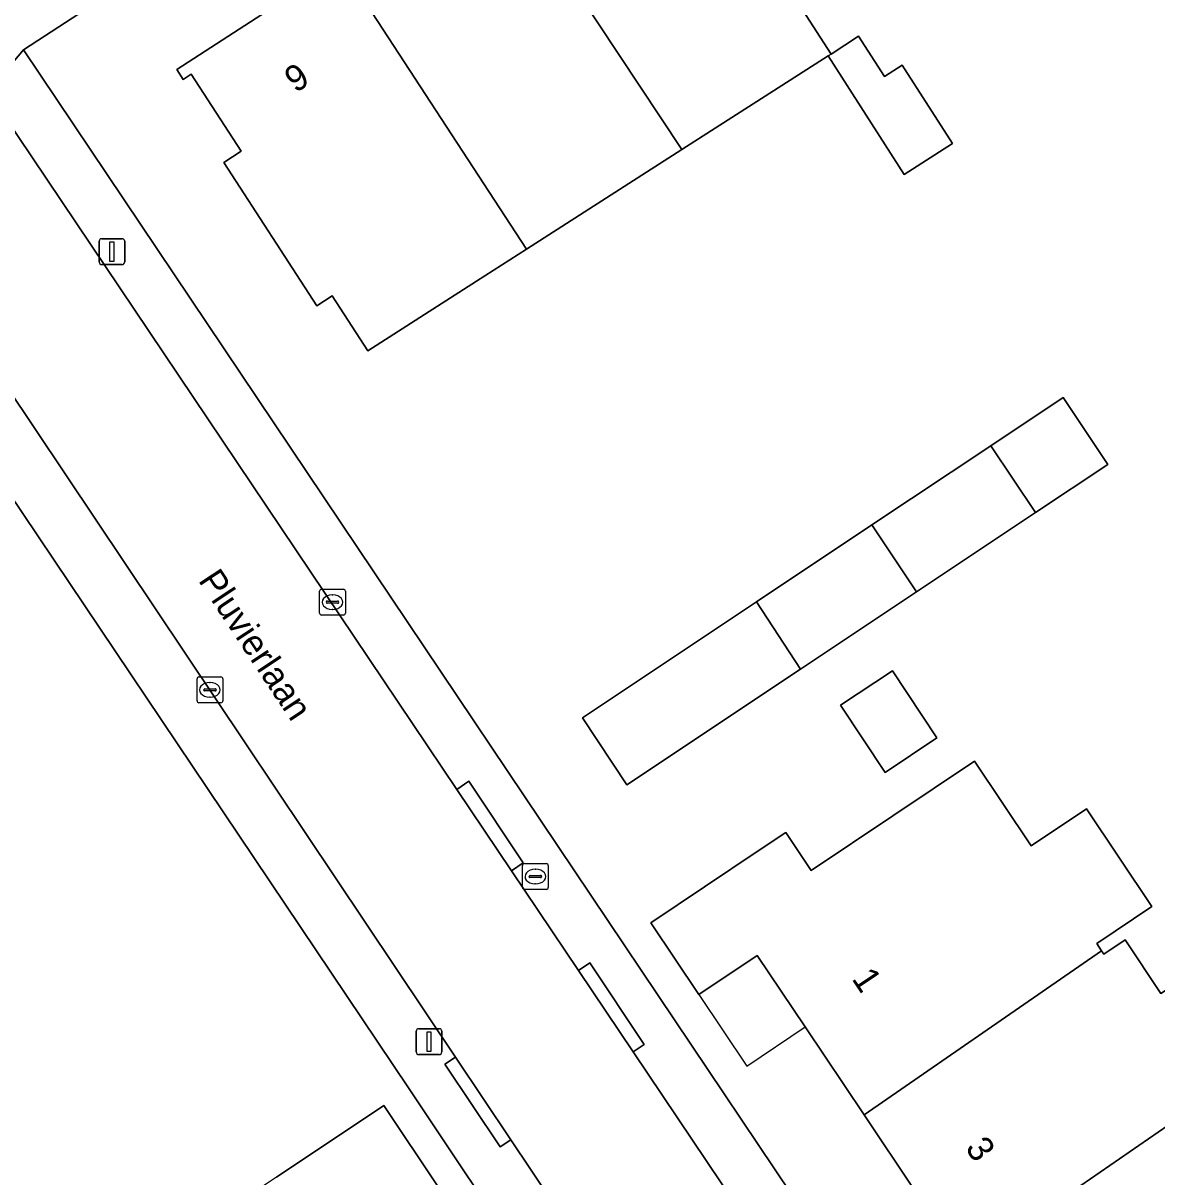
# Model space of a CAD drawing. Extents: x 161772 to 163126, y 383092 to 383917.
# Drawn here: x 162567.8 to 162611.7, y 383754.51 to 383799.18 of the extents above; entities that cross this region are included whole.
import ezdxf

# ---------------------------------------------------------------- set-up
doc = ezdxf.new("R2010")
doc.units = 0
for name, color, linetype in [('IMGEO_Brandkraan', 7, 'Continuous'), ('IMGEO_Erf', 7, 'Continuous'), ('IMGEO_Kolk', 7, 'Continuous'), ('IMGEO_Lichtmast', 7, 'Continuous'), ('IMGEO_Openbare_ruimte_label', 7, 'Continuous'), ('IMGEO_Pand', 7, 'Continuous'), ('IMGEO_Pand_nummerreeks', 7, 'Continuous'), ('IMGEO_Pand_overbouw', 7, 'Continuous'), ('IMGEO_Rijbaan_lokaal_open', 7, 'Continuous'), ('IMGEO_Voetpad_open', 7, 'Continuous')]:
    doc.layers.add(name, color=color, linetype=linetype)

msp = doc.modelspace()

# ---------------------------------------------------------------- linework, layer by layer
at = {"layer": 'IMGEO_Brandkraan'}
for p, q in [((162587.206, 383766.638), (162588.058, 383766.638)), ((162587.131, 383765.712), (162587.131, 383766.564)), ((162587.433, 383766.181), (162587.831, 383766.181)), ((162587.619, 383766.418), (162587.644, 383766.418)), ((162588.132, 383766.564), (162588.132, 383765.712)), ((162587.39, 383766.132), (162587.39, 383766.144)), ((162587.828, 383766.095), (162587.43, 383766.095)), ((162587.642, 383765.858), (162587.617, 383765.858)), ((162587.874, 383766.144), (162587.874, 383766.132)), ((162588.058, 383765.638), (162587.206, 383765.638))]:
    msp.add_line(p, q, dxfattribs=at)
for points in [[(162587.206, 383766.638), (162588.058, 383766.638)], [(162587.131, 383765.712), (162587.131, 383766.564)], [(162588.132, 383766.564), (162588.132, 383765.712)], [(162588.058, 383765.638), (162587.206, 383765.638)]]:
    msp.add_lwpolyline(points, dxfattribs=at)
for centre, radius, start, end in [((162587.208, 383766.562), 0.0765, 91.552, 178.448), ((162587.208, 383766.562), 0.0765, 91.552, 178.448), ((162588.056, 383766.562), 0.0765, 1.552, 88.448), ((162588.056, 383766.562), 0.0765, 1.552, 88.448), ((162587.43, 383766.141), 0.0403, 85.8775, 175.7526), ((162587.835, 383766.143), 0.0386, 1.7309, 96.639), ((162587.427, 383766.131), 0.0366, 178.938, 274.7102), ((162587.831, 383766.138), 0.043, 264.8664, 352.4533), ((162587.208, 383765.714), 0.0765, 181.552, 268.448), ((162587.208, 383765.714), 0.0765, 181.552, 268.448), ((162588.056, 383765.714), 0.0765, 271.552, 358.448), ((162588.056, 383765.714), 0.0765, 271.552, 358.448)]:
    msp.add_arc(centre, radius, start, end, dxfattribs=at)
for centre, major_axis, ratio, start_param, end_param in [((162587.618, 383766.138), (-0.387, 0.002), 0.722429, 4.712389, 7.853982), ((162587.643, 383766.138), (-0.39, 0.002), 0.717154, 1.570796, 4.712389)]:
    msp.add_ellipse(centre, major_axis=major_axis, ratio=ratio, start_param=start_param, end_param=end_param, dxfattribs=at)
at = {"layer": 'IMGEO_Erf'}
for points in [[(162657.832, 383796.659), (162637.23, 383811.064), (162613.678, 383828.007), (162567.812, 383798.14), (162600.13, 383750), (162612.632, 383731.377), (162614.76, 383728.311), (162636.946, 383695.216), (162638.817, 383692.373), (162682.627, 383718.822), (162703.454, 383731.664), (162710.617, 383736.394), (162726.651, 383747.451), (162723.086, 383750)], [(162606.528, 383722.641), (162604.39, 383725.757), (162588.057, 383750), (162584.884, 383754.709), (162582.726, 383757.965), (162559.42, 383792.65), (162535.075, 383776.906), (162531.388, 383774.129), (162505.334, 383750), (162501.671, 383746.608), (162501.572, 383743.869), (162542.289, 383686.012), (162558.377, 383662.372), (162558.317, 383662.324), (162563.678, 383654.867), (162564.526, 383654.823), (162577.76, 383657.588), (162583.906, 383659.444), (162630.629, 383687.342)], [(162591.175, 383769.693), (162589.452, 383772.28), (162596.195, 383776.771), (162600.664, 383779.748), (162605.269, 383782.815), (162608.071, 383784.681), (162609.794, 383782.094), (162606.996, 383780.23), (162602.39, 383777.163), (162597.894, 383774.168)], [(162601.169, 383770.171), (162599.44, 383772.766), (162601.452, 383774.107), (162603.181, 383771.511)]]:
    msp.add_lwpolyline(points, close=True, dxfattribs=at)
for points in [[(162597.97, 383799.69), (162599.078, 383797.98), (162600.146, 383798.665), (162601.146, 383797.106), (162601.838, 383797.549), (162603.781, 383794.518), (162601.909, 383793.318), (162598.966, 383797.908), (162593.302, 383794.279), (162587.287, 383790.424), (162585.358, 383789.188), (162581.148, 383786.49), (162579.764, 383788.62), (162579.168, 383788.233), (162575.566, 383793.78), (162576.244, 383794.22), (162574.312, 383797.194), (162574.001, 383796.993), (162573.751, 383797.378), (162580.071, 383801.483)], [(162604.264, 383751.086), (162600.36, 383756.909), (162598.075, 383760.316), (162596.217, 383763.087), (162593.959, 383761.573), (162592.101, 383764.345), (162596.254, 383767.13), (162597.324, 383767.847), (162598.314, 383766.37), (162604.634, 383770.603), (162606.831, 383767.325), (162608.963, 383768.754), (162611.498, 383764.972), (162609.365, 383763.543), (162609.55, 383763.267), (162609.639, 383763.134), (162610.461, 383763.685), (162611.852, 383761.61), (162612.567, 383762.089), (162614.984, 383758.486), (162613.234, 383757.278), (162614.804, 383754.963), (162616.577, 383756.165), (162618.906, 383752.731)], [(162577.606, 383754.497), (162581.761, 383757.278), (162583.9, 383754.084)]]:
    msp.add_lwpolyline(points, dxfattribs=at)
at = {"layer": 'IMGEO_Kolk'}
for p, q in [((162579.278, 383776.334), (162579.278, 383777.186)), ((162579.353, 383777.26), (162580.205, 383777.26)), ((162579.766, 383777.04), (162579.791, 383777.04)), ((162580.279, 383777.186), (162580.279, 383776.334)), ((162579.537, 383776.754), (162579.537, 383776.766)), ((162579.975, 383776.717), (162579.577, 383776.717)), ((162579.58, 383776.803), (162579.978, 383776.803)), ((162579.789, 383776.48), (162579.764, 383776.48)), ((162580.021, 383776.766), (162580.021, 383776.754)), ((162580.205, 383776.26), (162579.353, 383776.26)), ((162574.533, 383772.938), (162574.533, 383773.79)), ((162574.608, 383773.864), (162575.46, 383773.864)), ((162575.534, 383773.79), (162575.534, 383772.938)), ((162574.792, 383773.358), (162574.792, 383773.37)), ((162575.23, 383773.321), (162574.832, 383773.321)), ((162574.835, 383773.407), (162575.233, 383773.407)), ((162575.021, 383773.644), (162575.046, 383773.644)), ((162575.276, 383773.37), (162575.276, 383773.358)), ((162575.46, 383772.864), (162574.608, 383772.864)), ((162575.044, 383773.084), (162575.019, 383773.084))]:
    msp.add_line(p, q, dxfattribs=at)
for points in [[(162579.278, 383776.334), (162579.278, 383777.186)], [(162579.353, 383777.26), (162580.205, 383777.26)], [(162580.279, 383777.186), (162580.279, 383776.334)], [(162580.205, 383776.26), (162579.353, 383776.26)], [(162574.533, 383772.938), (162574.533, 383773.79)], [(162574.608, 383773.864), (162575.46, 383773.864)], [(162575.534, 383773.79), (162575.534, 383772.938)], [(162575.46, 383772.864), (162574.608, 383772.864)]]:
    msp.add_lwpolyline(points, dxfattribs=at)
for centre, radius, start, end in [((162579.355, 383777.184), 0.0765, 91.552, 178.448), ((162579.355, 383777.184), 0.0765, 91.552, 178.448), ((162580.203, 383777.184), 0.0765, 1.552, 88.448), ((162580.203, 383777.184), 0.0765, 1.552, 88.448), ((162579.577, 383776.763), 0.0403, 85.8775, 175.7526), ((162579.574, 383776.753), 0.0366, 178.938, 274.7102), ((162579.978, 383776.76), 0.043, 264.8664, 352.4533), ((162579.982, 383776.765), 0.0386, 1.7309, 96.639), ((162579.355, 383776.336), 0.0765, 181.552, 268.448), ((162579.355, 383776.336), 0.0765, 181.552, 268.448), ((162580.203, 383776.336), 0.0765, 271.552, 358.448), ((162580.203, 383776.336), 0.0765, 271.552, 358.448), ((162574.61, 383773.788), 0.0765, 91.552, 178.448), ((162574.61, 383773.788), 0.0765, 91.552, 178.448), ((162575.458, 383773.788), 0.0765, 1.552, 88.448), ((162575.458, 383773.788), 0.0765, 1.552, 88.448), ((162574.832, 383773.367), 0.0403, 85.8775, 175.7526), ((162574.829, 383773.357), 0.0366, 178.938, 274.7102), ((162575.233, 383773.364), 0.043, 264.8664, 352.4533), ((162575.237, 383773.369), 0.0386, 1.7309, 96.639), ((162574.61, 383772.94), 0.0765, 181.552, 268.448), ((162574.61, 383772.94), 0.0765, 181.552, 268.448), ((162575.458, 383772.94), 0.0765, 271.552, 358.448), ((162575.458, 383772.94), 0.0765, 271.552, 358.448)]:
    msp.add_arc(centre, radius, start, end, dxfattribs=at)
for centre, major_axis, ratio, start_param, end_param in [((162579.765, 383776.76), (-0.387, 0.002), 0.722429, 4.712389, 7.853982), ((162579.79, 383776.76), (-0.39, 0.002), 0.717154, 1.570796, 4.712389), ((162575.02, 383773.364), (-0.387, 0.002), 0.722429, 4.712389, 7.853982), ((162575.045, 383773.364), (-0.39, 0.002), 0.717154, 1.570796, 4.712389)]:
    msp.add_ellipse(centre, major_axis=major_axis, ratio=ratio, start_param=start_param, end_param=end_param, dxfattribs=at)
at = {"layer": 'IMGEO_Lichtmast'}
for p, q in [((162570.844, 383790.829), (162571.634, 383790.829)), ((162571.634, 383790.829), (162570.844, 383790.829)), ((162570.744, 383789.929), (162570.744, 383790.729)), ((162570.744, 383790.729), (162570.744, 383789.929)), ((162571.734, 383790.729), (162571.734, 383789.929)), ((162571.734, 383789.929), (162571.734, 383790.729)), ((162571.634, 383789.829), (162570.844, 383789.829)), ((162570.844, 383789.829), (162571.634, 383789.829)), ((162583.019, 383759.346), (162583.019, 383760.146)), ((162583.019, 383760.146), (162583.019, 383759.346)), ((162583.119, 383760.246), (162583.909, 383760.246)), ((162583.909, 383760.246), (162583.119, 383760.246)), ((162584.009, 383760.146), (162584.009, 383759.346)), ((162584.009, 383759.346), (162584.009, 383760.146)), ((162583.909, 383759.246), (162583.119, 383759.246)), ((162583.119, 383759.246), (162583.909, 383759.246))]:
    msp.add_line(p, q, dxfattribs=at)
for points in [[(162571.164, 383790.704), (162571.314, 383790.704), (162571.314, 383789.954), (162571.164, 383789.954), (162571.164, 383790.704)], [(162583.439, 383760.121), (162583.589, 383760.121), (162583.589, 383759.371), (162583.439, 383759.371), (162583.439, 383760.121)]]:
    msp.add_lwpolyline(points, dxfattribs=at)
for centre, start, end in [((162570.844, 383790.729), 90, 180), ((162570.844, 383790.729), 90, 180), ((162571.634, 383790.729), 0, 90), ((162571.634, 383790.729), 360, 90), ((162570.844, 383789.929), 180, 270), ((162570.844, 383789.929), 180, 270), ((162571.634, 383789.929), 270, 0), ((162571.634, 383789.929), 270, 0), ((162583.119, 383760.146), 90, 180), ((162583.119, 383760.146), 90, 180), ((162583.909, 383760.146), 0, 90), ((162583.909, 383760.146), 360, 90), ((162583.119, 383759.346), 180, 270), ((162583.119, 383759.346), 180, 270), ((162583.909, 383759.346), 270, 0), ((162583.909, 383759.346), 270, 0)]:
    msp.add_arc(centre, 0.1, start, end, dxfattribs=at)
at = {"layer": 'IMGEO_Pand'}
for points in [[(162591.765, 383809.078), (162585.989, 383805.327), (162593.302, 383794.279), (162598.966, 383797.908), (162599.078, 383797.98), (162597.97, 383799.69), (162597.687, 383800.127)], [(162580.071, 383801.483), (162587.287, 383790.424), (162593.302, 383794.279), (162585.989, 383805.327)], [(162580.071, 383801.483), (162573.751, 383797.378), (162574.001, 383796.993), (162574.312, 383797.194), (162576.244, 383794.22), (162575.566, 383793.78), (162579.168, 383788.233), (162579.764, 383788.62), (162581.148, 383786.49), (162585.358, 383789.188), (162587.287, 383790.424)], [(162599.078, 383797.98), (162598.966, 383797.908), (162601.909, 383793.318), (162603.781, 383794.518), (162601.838, 383797.549), (162601.146, 383797.106), (162600.146, 383798.665)], [(162606.996, 383780.23), (162609.794, 383782.094), (162608.071, 383784.681), (162605.269, 383782.815)], [(162602.39, 383777.163), (162606.996, 383780.23), (162605.269, 383782.815), (162600.664, 383779.748)], [(162602.39, 383777.163), (162600.664, 383779.748), (162596.195, 383776.771), (162597.894, 383774.168)], [(162596.195, 383776.771), (162589.452, 383772.28), (162591.175, 383769.693), (162597.894, 383774.168)], [(162601.169, 383770.171), (162603.181, 383771.511), (162601.452, 383774.107), (162599.44, 383772.766)], [(162608.963, 383768.754), (162606.831, 383767.325), (162604.634, 383770.603), (162598.314, 383766.37), (162597.324, 383767.847), (162596.254, 383767.13), (162592.101, 383764.345), (162593.959, 383761.573), (162596.217, 383763.087), (162598.075, 383760.316), (162600.36, 383756.909), (162609.55, 383763.267), (162609.365, 383763.543), (162611.498, 383764.972)], [(162614.984, 383758.486), (162612.567, 383762.089), (162611.852, 383761.61), (162610.461, 383763.685), (162609.639, 383763.134), (162609.55, 383763.267), (162600.36, 383756.909), (162604.264, 383751.086), (162613.234, 383757.278)], [(162583.244, 383750), (162583.111, 383750.198), (162581.681, 383752.335), (162584.029, 383753.891), (162583.9, 383754.084), (162581.761, 383757.278), (162577.606, 383754.497), (162576.488, 383753.749), (162577.483, 383752.263), (162574.088, 383750), (162570.944, 383747.904), (162573.337, 383744.33), (162571.927, 383743.386), (162574.459, 383739.604), (162574.603, 383739.701), (162575.943, 383740.584), (162585.384, 383746.803)], [(162616.577, 383756.165), (162614.804, 383754.963), (162613.234, 383757.278), (162604.264, 383751.086), (162604.992, 383750), (162608.163, 383745.271), (162614.973, 383750), (162618.906, 383752.731)]]:
    msp.add_lwpolyline(points, close=True, dxfattribs=at)
at = {"layer": 'IMGEO_Pand_overbouw'}
msp.add_lwpolyline([(162593.959, 383761.573), (162595.818, 383758.802), (162598.075, 383760.316), (162596.217, 383763.087)], close=True, dxfattribs=at)
at = {"layer": 'IMGEO_Rijbaan_lokaal_open'}
for points in [[(162634.845, 383694.667), (162617.24, 383721.081), (162615.045, 383724.16), (162614.908, 383724.352), (162613.062, 383727.132), (162610.967, 383730.286), (162602.903, 383742.275), (162597.701, 383750), (162591.419, 383759.346), (162589.3, 383762.5), (162586.706, 383766.359), (162584.586, 383769.513), (162566.438, 383796.515)], [(162561.302, 383793.853), (162584.537, 383759.15), (162586.679, 383755.948), (162590.664, 383750), (162591.71, 383748.439), (162595.967, 383742.148), (162601.896, 383733.331), (162606.205, 383726.967), (162608.298, 383723.876), (162632.172, 383688.276)]]:
    msp.add_lwpolyline(points, dxfattribs=at)
at = {"layer": 'IMGEO_Voetpad_open'}
for points in [[(162566.438, 383796.515), (162567.812, 383798.14), (162613.678, 383828.007)], [(162567.812, 383798.14), (162566.438, 383796.515), (162584.586, 383769.513), (162585.053, 383769.825), (162587.162, 383766.664), (162586.706, 383766.359), (162589.3, 383762.5), (162589.742, 383762.795), (162591.85, 383759.634), (162591.419, 383759.346), (162597.701, 383750), (162602.903, 383742.275), (162610.967, 383730.286), (162611.401, 383730.535), (162613.478, 383727.408), (162613.062, 383727.132), (162614.908, 383724.352), (162615.045, 383724.16), (162615.459, 383724.442), (162617.654, 383721.363), (162617.24, 383721.081), (162634.845, 383694.667)], [(162634.969, 383690.882), (162638.817, 383692.373), (162636.946, 383695.216), (162614.76, 383728.311), (162612.632, 383731.377), (162600.13, 383750), (162567.812, 383798.14)]]:
    msp.add_lwpolyline(points, dxfattribs=at)
for points in [[(162608.298, 383723.876), (162607.884, 383723.596), (162605.792, 383726.687), (162606.205, 383726.967), (162601.896, 383733.331), (162595.967, 383742.148), (162591.71, 383748.439), (162590.664, 383750), (162586.679, 383755.948), (162586.264, 383755.67), (162584.122, 383758.872), (162584.537, 383759.15), (162561.302, 383793.853), (162559.42, 383792.65), (162582.726, 383757.965), (162584.884, 383754.709), (162588.057, 383750), (162604.39, 383725.757), (162606.528, 383722.641), (162630.629, 383687.342), (162632.172, 383688.276)], [(162584.586, 383769.513), (162586.706, 383766.359), (162587.162, 383766.664), (162585.053, 383769.825)], [(162591.419, 383759.346), (162591.85, 383759.634), (162589.742, 383762.795), (162589.3, 383762.5)], [(162584.537, 383759.15), (162584.122, 383758.872), (162586.264, 383755.67), (162586.679, 383755.948)]]:
    msp.add_lwpolyline(points, close=True, dxfattribs=at)

# ---------------------------------------------------------------- texts
at = {"layer": 'IMGEO_Openbare_ruimte_label'}
msp.add_text('Pluvierlaan', height=1, rotation=303.4994, dxfattribs=at).set_placement((162574.559, 383777.604))
at = {"layer": 'IMGEO_Pand_nummerreeks'}
for s, rotation, p in [('9', 33.0028, (162578.346, 383796.452)), ('1', 303.8444, (162599.857, 383762.183)), ('3', 303.8444, (162604.249, 383755.633))]:
    msp.add_text(s, height=1, rotation=rotation, dxfattribs=at).set_placement(p)

doc.saveas('drawing.dxf')
